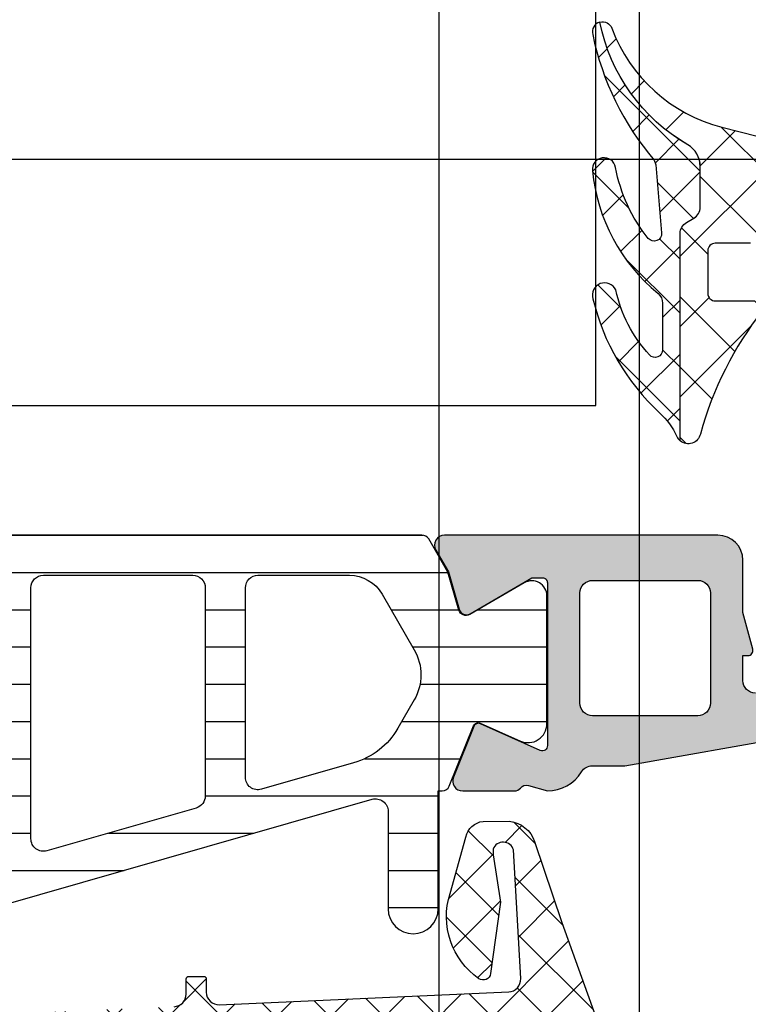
# Model space of a CAD drawing. Header units: millimetres. Extents: x 373037 to 682063, y 76092 to 274210.
# Tile 523 of 552: x 681565 to 681594, y 269884 to 269923. Entities that reach past the tile are written whole.
import ezdxf

# ---------------------------------------------------------------- set-up
doc = ezdxf.new("R2010")
doc.units = ezdxf.units.MM
doc.header["$LTSCALE"] = 100
doc.layers.add('PUDORYS', color=253, linetype='CONTINUOUS')

msp = doc.modelspace()

# ---------------------------------------------------------------- hatches: boundary and pattern name
at = {"layer": 'PUDORYS', "true_color": 0x939598}
h = msp.add_hatch(dxfattribs=at)
h.set_pattern_fill('ANSI37', color=252, scale=0.48, angle=180, style=0)
h.set_pattern_definition([(225, (681597.4563192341, 269903.1543376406), (1.077630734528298, -1.077630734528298), []), (315, (681597.4563192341, 269903.1543376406), (1.077630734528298, 1.077630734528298), [])])
edge = h.paths.add_edge_path()
edge.add_arc((681590.0553199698, 269911.9154510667), 0.4999992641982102, 6.576734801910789e-05, 50.59266281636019, ccw=False)
edge.add_line((681590.555319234, 269911.9154516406), (681590.555319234, 269910.0533546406))
edge.add_arc((681590.2553190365, 269910.0533549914), 0.3000001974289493, 222.6421569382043, 359.99993300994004, ccw=False)
edge.add_arc((681594.1291139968, 269913.6207697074), 5.566188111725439, 192.1910326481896, 222.6422611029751, ccw=False)
edge.add_arc((681588.2450377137, 269912.2374757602), 0.4897187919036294, 25.11724284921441, 197.0139722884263)
edge.add_arc((681596.5847955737, 269914.1833670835), 9.052420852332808, 193.3434387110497, 227.2066788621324)
edge.add_arc((681588.3969153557, 269905.3391903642), 2.99999983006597, 24.75490301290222, 47.20671312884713, ccw=False)
edge.add_arc((681591.5757214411, 269906.8049725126), 0.500475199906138, 204.7551757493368, 230.1935658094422)
edge.add_line((681591.255319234, 269906.4205016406), (681591.255319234, 269914.7037806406))
edge.add_arc((681591.7553189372, 269914.7037801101), 0.4999997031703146, 119.99998035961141, 179.9999392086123, ccw=False)
edge.add_line((681591.505319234, 269915.1367926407), (681591.805319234, 269915.3099986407))
edge.add_arc((681591.555319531, 269915.7430111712), 0.4999997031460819, 299.9999803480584, 359.999939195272)
edge.add_line((681592.055319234, 269915.7430106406), (681592.055319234, 269917.3723586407))
edge.add_arc((681591.0553198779, 269917.3723594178), 0.9999993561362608, 359.9999554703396, 419.9496611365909)
edge.add_arc((681595.2116466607, 269924.5567401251), 7.300023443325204, 191.2855536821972, 239.9496454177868, ccw=False)
edge.add_arc((681588.1553095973, 269922.7415075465), 0.3999910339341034, 104.8529508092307, 195.0012766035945)
edge.add_arc((681598.6748136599, 269924.8682280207), 11.1315718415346, 191.5576577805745, 220.5869612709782)
edge.add_line((681590.2212822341, 269917.6260116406), (681590.2789832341, 269917.4337946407))
edge.add_line((681590.2789832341, 269917.4337946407), (681590.516821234, 269914.7165876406))
edge.add_arc((681590.2179639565, 269914.6904286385), 0.2999999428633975, -140.96904885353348, 5.002355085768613, ccw=False)
edge.add_arc((681594.898190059, 269918.4846006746), 6.324969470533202, 190.4799707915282, 219.0310333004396, ccw=False)
edge.add_arc((681588.2203542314, 269917.2557233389), 0.4650353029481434, 9.707973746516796, 187.5281371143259)
edge.add_arc((681594.976686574, 269917.9052221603), 7.252239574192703, 185.6216716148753, 230.5924891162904)
h = msp.add_hatch(dxfattribs=at)
h.set_pattern_fill('ANSI37', color=252, scale=0.625, angle=180, style=0)
h.set_pattern_definition([(225, (681597.4563192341, 269903.1543376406), (1.403165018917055, -1.403165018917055), []), (315, (681597.4563192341, 269903.1543376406), (1.403165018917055, 1.403165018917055), [])])
edge = h.paths.add_edge_path()
edge.add_ellipse((681592.8357574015, 269912.0412531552), major_axis=(-5.03946705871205, 0), ratio=1, start_angle=184.9644612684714, end_angle=240.2082155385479)
edge.add_ellipse((681595.1905576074, 269916.1543376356), major_axis=(-0.3000000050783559, 0), ratio=1, start_angle=240.2078269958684, end_angle=269.9993073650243)
edge.add_line((681595.190561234, 269916.4543376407), (681594.656277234, 269916.4543406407))
edge.add_ellipse((681594.6562759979, 269916.154340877), major_axis=(-0.2999997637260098, 0), ratio=1, start_angle=-90.00023609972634, end_angle=4.513442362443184e-05)
edge.add_line((681594.356276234, 269916.1543406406), (681594.356276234, 269914.6043436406))
edge.add_ellipse((681594.0562655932, 269914.6043512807), major_axis=(-0.3000106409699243, 0), ratio=1, start_angle=90.0043239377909, end_angle=179.9985408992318, ccw=False)
edge.add_line((681594.0562882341, 269914.3043406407), (681592.6563062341, 269914.3043296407))
edge.add_ellipse((681592.6563090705, 269914.0043398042), major_axis=(-0.2999898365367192, 0), ratio=1, start_angle=270.0005417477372, end_angle=359.9996492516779)
edge.add_line((681592.356319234, 269914.0043416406), (681592.356319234, 269912.3043296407))
edge.add_ellipse((681592.656329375, 269912.3043367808), major_axis=(-0.3000101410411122, 0), ratio=1, start_angle=0.001363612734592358, end_angle=89.99558055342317)
edge.add_line((681592.6563062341, 269912.0043266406), (681594.2201372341, 269912.0043376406))
edge.add_ellipse((681594.2529942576, 269911.7031785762), major_axis=(-0.3029461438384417, 0), ratio=1, start_angle=166.5164227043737, end_angle=276.2264509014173, ccw=False)
edge.add_ellipse((681605.5689585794, 269902.9982554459), major_axis=(-14.0007663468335, 0), ratio=1, start_angle=321.9243799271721, end_angle=344.6982677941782)
edge.add_ellipse((681591.576720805, 269906.8049690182), major_axis=(-0.5004721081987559, 0), ratio=1, start_angle=50.19336563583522, end_angle=167.0823914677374, ccw=False)
edge.add_line((681591.256319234, 269906.4205016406), (681591.256319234, 269914.7037806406))
edge.add_ellipse((681591.7563189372, 269914.7037801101), major_axis=(-0.4999997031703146, 0), ratio=1, start_angle=299.99998035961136, end_angle=359.99993920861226, ccw=False)
edge.add_line((681591.506319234, 269915.1367926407), (681591.8063192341, 269915.3099986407))
edge.add_ellipse((681591.556319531, 269915.7430111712), major_axis=(-0.4999997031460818, 0), ratio=1, start_angle=119.9999803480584, end_angle=179.9999391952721)
edge.add_line((681592.0563192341, 269915.7430106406), (681592.0563192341, 269917.3723586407))
edge.add_ellipse((681591.056319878, 269917.3723594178), major_axis=(-0.9999993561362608, 0), ratio=1, start_angle=179.9999554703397, end_angle=239.9496611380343)
edge.add_ellipse((681595.2126466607, 269924.5567401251), major_axis=(-7.300023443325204, 0), ratio=1, start_angle=11.28555368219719, end_angle=59.949645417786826, ccw=False)
edge.add_ellipse((681588.1563096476, 269922.7415080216), major_axis=(-0.3999905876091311, 0), ratio=1, start_angle=200.5018294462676, end_angle=284.852975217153, ccw=False)
edge.add_ellipse((681594.5054077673, 269925.1155749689), major_axis=(-6.3784488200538, 0), ratio=1, start_angle=20.5018745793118, end_angle=75.54740221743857)
edge.add_line((681592.9134812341, 269918.9389756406), (681594.324188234, 269918.5753886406))
edge.add_line((681594.324188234, 269918.5753886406), (681595.186889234, 269918.3652756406))
edge.add_ellipse((681593.8563242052, 269913.0286529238), major_axis=(-5.499995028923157, 0), ratio=1, start_angle=179.9999657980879, end_angle=256.0000450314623, ccw=False)
edge.add_line((681599.356319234, 269913.0286496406), (681599.356319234, 269900.6106216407))
edge.add_line((681599.356319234, 269900.6106216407), (681599.068700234, 269899.2475646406))
edge.add_ellipse((681599.5579265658, 269899.1443320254), major_axis=(-0.4999993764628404, 0), ratio=1, start_angle=-11.91530077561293, end_angle=49.71624840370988)
edge.add_line((681599.234640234, 269898.7629066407), (681601.091248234, 269897.1892956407))
edge.add_ellipse((681600.606318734, 269896.6171566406), major_axis=(-0.7499997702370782, 0), ratio=1, start_angle=49.71629384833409, end_angle=229.7162938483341, ccw=False)
edge.add_line((681600.121389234, 269896.0450176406), (681597.809745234, 269898.0043036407))
edge.add_ellipse((681598.4563173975, 269898.7671552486), major_axis=(-0.9999990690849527, 0), ratio=1, start_angle=-11.915247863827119, end_angle=49.71630131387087, ccw=False)
edge.add_line((681597.477864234, 269898.9736196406), (681597.856319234, 269900.7671566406))
edge.add_line((681597.856319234, 269900.7671566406), (681597.856319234, 269912.4773576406))
h = msp.add_hatch(dxfattribs=at)
h.set_pattern_fill('ANSI31', color=252, scale=0.468, angle=135, style=0)
h.set_pattern_definition([(180, (681597.4563192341, 269902.6543376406), (-4.240520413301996e-16, -1.4859), [])])
edge = h.paths.add_edge_path(flags=16)
edge.add_line((681579.367841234, 269900.3062376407), (681580.651203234, 269898.0835276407))
edge.add_ellipse((681578.9194782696, 269897.0836552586), major_axis=(-1.999654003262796, 0), ratio=1, start_angle=150.0000457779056, end_angle=210.0015014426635, ccw=False)
edge.add_line((681580.6512302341, 269896.0838296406), (681579.999102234, 269894.9543116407))
edge.add_ellipse((681577.4010220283, 269896.4543147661), major_axis=(-3.000005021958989, 0), ratio=1, start_angle=106.00005471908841, end_angle=149.9999864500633, ccw=False)
edge.add_line((681578.2279382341, 269893.5705256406), (681574.5569162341, 269892.5178776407))
edge.add_ellipse((681574.4190974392, 269892.9985086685), major_axis=(-0.5000002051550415, 0), ratio=1, start_angle=-0.0007989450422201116, end_angle=106.0000072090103, ccw=False)
edge.add_line((681573.919097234, 269892.9985156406), (681573.919207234, 269900.5562686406))
edge.add_ellipse((681574.4192070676, 269900.556258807), major_axis=(-0.4999998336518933, 0), ratio=1, start_angle=269.999178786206, end_angle=359.9988731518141, ccw=False)
edge.add_line((681574.419214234, 269901.0562586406), (681578.068863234, 269901.0562026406))
edge.add_ellipse((681578.0688237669, 269899.5562033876), major_axis=(-1.499999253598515, 0), ratio=1, start_angle=210.0015272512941, end_angle=269.99849246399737, ccw=False)
edge = h.paths.add_edge_path(flags=16)
edge.add_line((681572.3192052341, 269900.5562866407), (681572.319078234, 269892.2529566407))
edge.add_ellipse((681571.8190779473, 269892.2529648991), major_axis=(-0.5000002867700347, 0), ratio=1, start_angle=105.99994394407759, end_angle=179.9990536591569, ccw=False)
edge.add_line((681571.9568962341, 269891.7723336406), (681566.004134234, 269890.0654066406))
edge.add_ellipse((681565.8663152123, 269890.5460373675), major_axis=(-0.4999999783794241, 0), ratio=1, start_angle=-0.0009480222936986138, end_angle=106.0000416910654, ccw=False)
edge.add_line((681565.366315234, 269890.5460456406), (681565.366485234, 269900.5563996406))
edge.add_ellipse((681565.8664854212, 269900.5563874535), major_axis=(-0.5000001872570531, 0), ratio=1, start_angle=269.9991047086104, end_angle=359.99860345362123, ccw=False)
edge.add_line((681565.8664932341, 269901.0563876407), (681571.8192132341, 269901.0562976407))
edge.add_ellipse((681571.8192049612, 269900.5562973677), major_axis=(-0.5000002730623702, 0), ratio=1, start_angle=179.9987707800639, end_angle=269.9990519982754, ccw=False)
edge = h.paths.add_edge_path(flags=16)
edge.add_line((681558.0021812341, 269890.0072506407), (681556.1682922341, 269893.1836406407))
edge.add_ellipse((681558.7663719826, 269894.6836405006), major_axis=(-3.000002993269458, 0), ratio=1, start_angle=-30.00149175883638, end_angle=29.999963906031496, ccw=False)
edge.add_line((681556.168332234, 269896.1837096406), (681558.5488272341, 269900.3065926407))
edge.add_ellipse((681559.8478455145, 269899.5565569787), major_axis=(-1.500000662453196, 0), ratio=1, start_angle=269.9984828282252, end_angle=329.99844167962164, ccw=False)
edge.add_line((681559.847885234, 269901.0565576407), (681563.266499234, 269901.0564666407))
edge.add_ellipse((681563.2664857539, 269900.5564671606), major_axis=(-0.4999994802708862, 0), ratio=1, start_angle=179.9985653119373, end_angle=269.9984552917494, ccw=False)
edge.add_line((681563.766485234, 269900.5564546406), (681563.766304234, 269890.2571396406))
edge.add_ellipse((681562.7663038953, 269890.2571579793), major_axis=(-1.00000033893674, 0), ratio=1, start_angle=89.99847242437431, end_angle=179.9989492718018, ccw=False)
edge.add_line((681562.7662772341, 269889.2571576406), (681559.301179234, 269889.2572506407))
edge.add_ellipse((681559.3012194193, 269890.7572507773), major_axis=(-1.500000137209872, 0), ratio=1, start_angle=30.000003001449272, end_angle=89.99846503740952, ccw=False)
edge = h.paths.add_edge_path()
edge.add_line((681556.154375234, 269887.6573826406), (681562.707438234, 269887.6571606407))
edge.add_arc((681562.7076050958, 269892.657158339), 4.99999770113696, 269.9980879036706, 286.0000237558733)
edge.add_line((681564.0857932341, 269887.8508526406), (681578.972211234, 269892.1194636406))
edge.add_arc((681579.1100297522, 269891.6388332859), 0.4999994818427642, -7.394487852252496e-05, 105.99999798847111, ccw=False)
edge.add_line((681579.6100292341, 269891.6388326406), (681579.6100292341, 269887.7554586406))
edge.add_arc((681580.6100292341, 269887.7554386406), 1.000000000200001, 179.9988540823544, 359.9988540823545)
edge.add_line((681581.6100292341, 269887.7554186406), (681581.6102172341, 269892.4537546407))
edge.add_line((681581.6102172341, 269892.4537546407), (681581.7662692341, 269892.4537546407))
edge.add_arc((681581.766269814, 269892.7537546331), 0.2999999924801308, 269.9998892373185, 338.02615412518)
edge.add_line((681582.0444762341, 269892.6414996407), (681583.0176632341, 269895.0534016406))
edge.add_arc((681583.2031344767, 269894.9785650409), 0.2000002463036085, 65.8590177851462, 158.0262022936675, ccw=False)
edge.add_line((681583.2849312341, 269895.1610736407), (681584.8836162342, 269894.4445736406))
edge.add_arc((681585.1903544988, 269895.1289793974), 0.7499997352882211, 245.8589415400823, 360.0000185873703)
edge.add_line((681585.9403542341, 269895.1289796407), (681585.9403542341, 269900.2365286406))
edge.add_arc((681585.3403544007, 269900.2365285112), 0.5999998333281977, 1.23619343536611e-05, 120.14292486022)
edge.add_line((681585.0390592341, 269900.7553936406), (681582.8671022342, 269899.4941776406))
edge.add_arc((681582.7164539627, 269899.7536102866), 0.3000003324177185, 196.0000690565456, 300.1430306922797, ccw=False)
edge.add_line((681582.428075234, 269899.6709186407), (681581.9938082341, 269901.1853906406))
edge.add_line((681581.9938082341, 269901.1853906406), (681581.231260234, 269902.5061626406))
edge.add_arc((681580.9714530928, 269902.3561619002), 0.299999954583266, 30.00016829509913, 92.46330478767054)
edge.add_line((681580.958559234, 269902.6558846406), (681556.968905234, 269902.6558846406))
edge.add_arc((681556.9489505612, 269902.356548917), 0.300000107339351, 86.18612376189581, 149.9998522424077)
edge.add_line((681556.689143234, 269902.5065496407), (681555.926575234, 269901.1857436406))
edge.add_line((681555.926575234, 269901.1857436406), (681555.4923082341, 269899.6712726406))
edge.add_arc((681555.2039291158, 269899.7539637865), 0.3000005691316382, 239.8570815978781, 344.0000432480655, ccw=False)
edge.add_line((681555.0532812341, 269899.4945306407), (681552.8813252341, 269900.7557466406))
edge.add_arc((681552.5800295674, 269900.2368812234), 0.6000003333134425, 59.85704764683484, 179.999960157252)
edge.add_line((681551.980029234, 269900.2368816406), (681551.980029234, 269890.3332816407))
edge.add_arc((681552.7300292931, 269890.3332808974), 0.7500000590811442, 179.9999432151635, 294.1410202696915)
edge.add_line((681553.0367672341, 269889.6488746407), (681554.6354522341, 269890.3653746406))
edge.add_arc((681554.7172489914, 269890.1828660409), 0.2000002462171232, 21.973797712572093, 114.1409822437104, ccw=False)
edge.add_line((681554.902720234, 269890.2577026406), (681555.876179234, 269887.8451276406))
edge.add_arc((681556.1543850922, 269887.9573818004), 0.2999991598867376, 201.9737385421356, 269.9981172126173)
h = msp.add_hatch(color=252, dxfattribs=at)
edge = h.paths.add_edge_path(flags=16)
edge.add_line((681591.960104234, 269895.4544816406), (681587.760354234, 269895.4544816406))
edge.add_ellipse((681587.7603538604, 269895.954481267), major_axis=(-0.4999996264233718, 0), ratio=1, start_angle=-4.280877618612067e-05, end_angle=90.00004280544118, ccw=False)
edge.add_line((681587.260354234, 269895.9544816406), (681587.260354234, 269900.3545056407))
edge.add_ellipse((681587.7603538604, 269900.3545060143), major_axis=(-0.4999996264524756, 0), ratio=1, start_angle=-90.00004280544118, end_angle=4.280877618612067e-05, ccw=False)
edge.add_line((681587.760354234, 269900.8545056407), (681591.960103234, 269900.8545056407))
edge.add_ellipse((681591.9601027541, 269900.3545051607), major_axis=(-0.5000004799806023, 0), ratio=1, start_angle=180.0000550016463, end_angle=269.9999449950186, ccw=False)
edge.add_line((681592.460103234, 269900.3545056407), (681592.460104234, 269895.9544816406))
edge.add_ellipse((681591.9601046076, 269895.954481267), major_axis=(-0.4999996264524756, 0), ratio=1, start_angle=89.99995719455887, end_angle=180.0000428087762, ccw=False)
edge = h.paths.add_edge_path()
edge.add_line((681589.0467002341, 269893.4561006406), (681595.8097002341, 269894.6558606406))
edge.add_arc((681595.4603558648, 269896.6251122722), 1.999998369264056, 280.0595901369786, 360.0000392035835)
edge.add_line((681597.4603542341, 269896.6251136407), (681597.4603542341, 269900.7900866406))
edge.add_line((681597.4603542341, 269900.7900866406), (681597.0000732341, 269902.5078756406))
edge.add_arc((681596.806888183, 269902.4561117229), 0.1999999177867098, 15.00003856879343, 89.99998538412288)
edge.add_line((681596.8068882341, 269902.6561116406), (681596.3603542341, 269902.6561116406))
edge.add_arc((681596.3603538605, 269902.1561120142), 0.4999996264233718, 89.99995719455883, 180.0000428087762)
edge.add_line((681595.860354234, 269902.1561116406), (681595.860354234, 269896.8561116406))
edge.add_arc((681595.3603546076, 269896.856111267), 0.4999996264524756, -90.00004280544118, 4.280877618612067e-05, ccw=False)
edge.add_line((681595.360354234, 269896.3561116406), (681594.260104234, 269896.3561116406))
edge.add_arc((681594.2601047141, 269896.8561121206), 0.5000004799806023, 180.0000550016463, 269.9999449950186, ccw=False)
edge.add_line((681593.7601042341, 269896.8561116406), (681593.7601042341, 269897.8561116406))
edge.add_line((681593.7601042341, 269897.8561116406), (681593.960104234, 269897.8561116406))
edge.add_arc((681593.960103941, 269898.0561117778), 0.200000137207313, 270.0000839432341, 375.0000054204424)
edge.add_line((681594.153289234, 269898.1078756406), (681593.7601032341, 269899.5752636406))
edge.add_line((681593.7601032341, 269899.5752636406), (681593.7601032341, 269901.6561116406))
edge.add_arc((681592.760102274, 269901.6561106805), 1.000000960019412, 5.50083164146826e-05, 89.99994499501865)
edge.add_line((681592.7601032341, 269902.6561116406), (681581.8606012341, 269902.6561116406))
edge.add_arc((681581.8606009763, 269902.2561113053), 0.400000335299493, 89.99996308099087, 209.9999168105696)
edge.add_line((681581.514190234, 269902.0561116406), (681582.012356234, 269901.1932636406))
edge.add_line((681582.012356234, 269901.1932636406), (681582.440226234, 269899.7011026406))
edge.add_arc((681582.7286050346, 269899.783794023), 0.300000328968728, 196.0000168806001, 300.1792412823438)
edge.add_line((681582.8794172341, 269899.5244566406), (681585.3450282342, 269900.9561916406))
edge.add_line((681585.3450282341, 269900.9561916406), (681585.765447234, 269900.9561916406))
edge.add_arc((681585.7689397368, 269900.76462336), 0.1916001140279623, -2.5222218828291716, 91.04445003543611, ccw=False)
edge.add_line((681585.9603542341, 269900.7561916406), (681585.9603542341, 269894.2667526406))
edge.add_arc((681585.761187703, 269894.2485148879), 0.1999998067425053, -114.14094815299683, 5.232004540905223, ccw=False)
edge.add_line((681585.6793912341, 269894.0660066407), (681583.295706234, 269895.1343276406))
edge.add_arc((681583.2139094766, 269894.9518190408), 0.2000002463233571, 65.85901776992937, 158.0262022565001)
edge.add_line((681583.028438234, 269895.0266556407), (681582.212078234, 269893.0034276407))
edge.add_arc((681582.5830201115, 269892.8537545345), 0.3999998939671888, 158.0261821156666, 270.0000175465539)
edge.add_line((681582.583020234, 269892.4537546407), (681584.647167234, 269892.4537536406))
edge.add_arc((681584.6471680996, 269892.7537532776), 0.2999996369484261, 269.999834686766, 322.0950865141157)
edge.add_arc((681585.1205876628, 269892.3851427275), 0.3000002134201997, 74.00013794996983, 142.095347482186, ccw=False)
edge.add_line((681585.203278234, 269892.6735216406), (681585.961167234, 269892.4561996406))
edge.add_arc((681585.961167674, 269894.0561986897), 1.599999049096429, 269.9999842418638, 328.4076055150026)
edge.add_arc((681587.7499397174, 269892.9560666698), 0.4999999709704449, 90.00154508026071, 148.407664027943, ccw=False)
edge.add_line((681587.749926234, 269893.4560666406), (681589.0467002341, 269893.4561006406))
h = msp.add_hatch(dxfattribs=at)
h.set_pattern_fill('ANSI37', color=252, scale=0.48, angle=180, style=0)
h.set_pattern_definition([(225, (681579.4563192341, 269872.6543378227), (1.077630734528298, -1.077630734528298), []), (315, (681579.4563192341, 269872.6543378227), (1.077630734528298, 1.077630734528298), [])])
edge = h.paths.add_edge_path(flags=16)
edge.add_line((681582.8575962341, 269871.9900438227), (681582.7578522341, 269870.5971898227))
edge.add_arc((681583.3563191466, 269870.5543323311), 0.5999995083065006, 175.9039194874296, 270.0000083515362)
edge.add_arc((681583.3563193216, 269870.5543323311), 0.5999995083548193, 269.9999916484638, 364.0960805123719)
edge.add_line((681583.9547862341, 269870.5971898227), (681583.8550422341, 269871.9900438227))
edge.add_arc((681583.356319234, 269871.9543293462), 0.5000001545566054, 4.096064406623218, 175.903935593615)
edge = h.paths.add_edge_path(flags=16)
edge.add_arc((681584.9563158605, 269875.1543374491), 0.4999996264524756, 179.9999571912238, 270.0000428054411)
edge.add_line((681584.9563162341, 269874.6543378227), (681588.550001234, 269874.6543378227))
edge.add_arc((681588.5500012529, 269875.1543381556), 0.5000003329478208, 269.9999978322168, 383.2180265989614)
edge.add_line((681589.009507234, 269875.3514538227), (681586.293629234, 269881.6825558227))
edge.add_arc((681585.8341238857, 269881.485439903), 0.4999998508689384, 23.21808179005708, 92.50011063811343)
edge.add_line((681585.812313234, 269881.9849638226), (681584.934506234, 269881.9466378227))
edge.add_arc((681584.9563157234, 269881.4471142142), 0.4999994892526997, 92.49997911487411, 180.0000448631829)
edge.add_line((681584.4563162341, 269881.4471138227), (681584.4563162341, 269875.1543378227))
edge = h.paths.add_edge_path(flags=16)
edge.add_line((681559.402397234, 269880.5624998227), (681555.253727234, 269871.6656468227))
edge.add_arc((681555.706880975, 269871.4543376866), 0.4999998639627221, 154.9999920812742, 270.0000296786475)
edge.add_line((681555.7068812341, 269870.9543378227), (681565.056316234, 269870.9543378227))
edge.add_arc((681565.0563166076, 269871.4543374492), 0.4999996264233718, 269.9999571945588, 360.0000428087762)
edge.add_line((681565.556316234, 269871.4543378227), (681565.556316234, 269880.5782608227))
edge.add_arc((681565.0563161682, 269880.5782606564), 0.5000000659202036, 1.904982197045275e-05, 92.50002724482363)
edge.add_line((681565.0345062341, 269881.0777848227), (681559.8337422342, 269880.8507148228))
edge.add_arc((681559.8555519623, 269880.3511894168), 0.5000012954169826, 92.49999748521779, 154.9999080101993)
edge = h.paths.add_edge_path(flags=16)
edge.add_arc((681568.2563158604, 269871.4543374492), 0.4999996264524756, 179.9999571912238, 270.0000428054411)
edge.add_line((681568.256316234, 269870.9543378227), (681575.4563162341, 269870.9543378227))
edge.add_arc((681575.4563166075, 269871.4543374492), 0.4999996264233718, 269.9999571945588, 360.0000428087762)
edge.add_line((681575.9563162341, 269871.4543378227), (681575.9563162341, 269872.6543378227))
edge.add_arc((681577.9563147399, 269872.6543393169), 1.999998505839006, 89.99995719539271, 180.0000428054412, ccw=False)
edge.add_line((681577.9563162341, 269874.6543378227), (681581.7563162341, 269874.6543378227))
edge.add_arc((681581.7563166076, 269875.1543374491), 0.4999996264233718, 269.9999571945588, 360.0000428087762)
edge.add_line((681582.256316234, 269875.1543378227), (681582.256316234, 269881.3073988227))
edge.add_arc((681581.7563161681, 269881.3073986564), 0.5000000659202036, 1.906316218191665e-05, 92.50002724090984)
edge.add_line((681581.7345062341, 269881.8069228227), (681576.2345062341, 269881.5667878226))
edge.add_arc((681576.2563157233, 269881.0672642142), 0.4999994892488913, 92.49997910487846, 180.0000448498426)
edge.add_line((681575.756316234, 269881.0672638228), (681575.756316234, 269875.7543378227))
edge.add_arc((681574.656316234, 269875.7543378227), 1.100000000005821, 180.0000000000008, 360, ccw=False)
edge.add_line((681573.556316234, 269875.7543378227), (681573.556316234, 269880.9275488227))
edge.add_arc((681573.0563161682, 269880.9275486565), 0.5000000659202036, 1.904982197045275e-05, 92.50002724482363)
edge.add_line((681573.0345062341, 269881.4270728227), (681568.2345062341, 269881.2174998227))
edge.add_arc((681568.2563157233, 269880.7179762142), 0.4999994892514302, 92.49997911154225, 180.0000448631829)
edge.add_line((681567.756316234, 269880.7179758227), (681567.756316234, 269871.4543378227))
edge = h.paths.add_edge_path()
edge.add_line((681553.043263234, 269872.8407948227), (681557.141112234, 269881.6286608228))
edge.add_ellipse((681559.8600376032, 269880.3608033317), major_axis=(-3.000002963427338, 0), ratio=1, start_angle=272.5000588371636, end_angle=334.9999693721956, ccw=False)
edge.add_line((681559.729176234, 269883.3579508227), (681560.378126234, 269883.3862848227))
edge.add_ellipse((681560.3563167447, 269883.8858084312), major_axis=(-0.4999994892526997, 0), ratio=1, start_angle=92.4999791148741, end_angle=180.0000448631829)
edge.add_line((681560.856316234, 269883.8858088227), (681560.856316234, 269884.8543378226))
edge.add_ellipse((681560.9563161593, 269884.8543378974), major_axis=(-0.09999992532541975, 0), ratio=1, start_angle=-90.00004278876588, end_angle=4.28221164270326e-05, ccw=False)
edge.add_line((681560.9563162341, 269884.9543378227), (681561.556316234, 269884.9543378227))
edge.add_ellipse((681561.5563163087, 269884.8543378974), major_axis=(-0.09999992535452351, 0), ratio=1, start_angle=179.9999571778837, end_angle=270.0000427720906, ccw=False)
edge.add_line((681561.656316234, 269884.8543378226), (681561.656316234, 269883.9512998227))
edge.add_ellipse((681562.1563162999, 269883.9512999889), major_axis=(-0.5000000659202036, 0), ratio=1, start_angle=1.904982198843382e-05, end_angle=92.5000272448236)
edge.add_line((681562.1781262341, 269883.4517758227), (681571.0784202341, 269883.8456138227))
edge.add_ellipse((681571.0563161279, 269884.3451250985), major_axis=(-0.5000001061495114, 0), ratio=1, start_angle=92.53376922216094, end_angle=180.0000829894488)
edge.add_line((681571.556316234, 269884.3451258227), (681571.556316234, 269884.9543378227))
edge.add_ellipse((681571.6563161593, 269884.9543378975), major_axis=(-0.09999992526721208, 0), ratio=1, start_angle=-90.00004280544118, end_angle=4.28221164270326e-05, ccw=False)
edge.add_line((681571.656316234, 269885.0543378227), (681572.256316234, 269885.0543378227))
edge.add_ellipse((681572.2563163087, 269884.9543378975), major_axis=(-0.09999992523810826, 0), ratio=1, start_angle=179.9999571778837, end_angle=270.0000428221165, ccw=False)
edge.add_line((681572.356316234, 269884.9543378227), (681572.356316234, 269884.4247758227))
edge.add_ellipse((681572.8563167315, 269884.4247755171), major_axis=(-0.5000004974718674, 0), ratio=1, start_angle=-3.50180249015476e-05, end_angle=92.53369800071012)
edge.add_line((681572.8784202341, 269883.9252638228), (681584.4186452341, 269884.4359198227))
edge.add_ellipse((681584.3968357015, 269884.9354444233), major_axis=(-0.5000004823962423, 0), ratio=1, start_angle=92.49997908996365, end_angle=183.2170573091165)
edge.add_line((681584.8960482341, 269884.9635038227), (681584.607485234, 269890.0972468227))
edge.add_ellipse((681584.197067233, 269889.9816913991), major_axis=(-0.4263754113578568, 0), ratio=1, start_angle=195.7248544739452, end_angle=339.2410276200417)
edge.add_line((681583.798372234, 269890.1328148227), (681583.799612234, 269889.9002118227))
edge.add_line((681583.7996122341, 269889.9002118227), (681584.0977502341, 269888.0176328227))
edge.add_line((681584.0977502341, 269888.0176328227), (681583.6973242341, 269885.1683478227))
edge.add_ellipse((681583.4002436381, 269885.2100984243), major_axis=(-0.2999999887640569, 0), ratio=1, start_angle=55.4022536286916, end_angle=172.0002559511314, ccw=False)
edge.add_ellipse((681584.9333570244, 269887.4326695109), major_axis=(-3.000047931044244, 0), ratio=1, start_angle=-18.00842457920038, end_angle=55.4023587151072, ccw=False)
edge.add_line((681582.0802782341, 269888.3601548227), (681582.7138542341, 269890.6150458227))
edge.add_ellipse((681583.4890667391, 269890.4541162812), major_axis=(-0.791740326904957, 0), ratio=1, start_angle=276.7983462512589, end_angle=348.2723102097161, ccw=False)
edge.add_line((681583.3953442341, 269891.2402898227), (681584.4535542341, 269891.2415108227))
edge.add_ellipse((681584.3244299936, 269890.0624245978), major_axis=(-1.186135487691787, 0), ratio=1, start_angle=198.655576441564, end_angle=263.75032184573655, ccw=False)
edge.add_line((681585.4482442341, 269890.4418438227), (681586.5425772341, 269887.2005038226))
edge.add_line((681586.5425772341, 269887.2005038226), (681589.4323552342, 269879.1507088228))
edge.add_line((681589.432355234, 269879.1507088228), (681593.765164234, 269869.2528318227))
edge.add_ellipse((681593.3061552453, 269869.0545617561), major_axis=(-0.5000002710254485, 0), ratio=1, start_angle=90.06657638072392, end_angle=203.3620494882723, ccw=False)
edge.add_line((681593.3067362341, 269868.5545618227), (681592.760035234, 269868.5539268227))
edge.add_ellipse((681592.7594549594, 269869.0539269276), major_axis=(-0.5000004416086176, 0), ratio=1, start_angle=23.920824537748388, end_angle=90.06649452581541, ccw=False)
edge.add_line((681592.302401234, 269868.8511898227), (681590.900645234, 269872.0551928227))
edge.add_ellipse((681589.9845041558, 269871.6543384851), major_axis=(-0.9999993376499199, 0), ratio=1, start_angle=203.631614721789, end_angle=270.000052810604)
edge.add_line((681589.984503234, 269872.6543378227), (681584.756561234, 269872.6543378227))
edge.add_line((681584.756561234, 269872.6543378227), (681584.7565522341, 269870.8548588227))
edge.add_line((681584.7565522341, 269870.8548588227), (681585.2713532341, 269870.7169168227))
edge.add_ellipse((681585.1565879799, 269870.4397628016), major_axis=(-0.2999756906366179, 0), ratio=1, start_angle=157.4964333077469, end_angle=247.5062997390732, ccw=False)
edge.add_line((681585.4337222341, 269870.3249498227), (681584.5845552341, 269869.0548228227))
edge.add_ellipse((681583.7186910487, 269869.5545435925), major_axis=(-0.9997207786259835, 0), ratio=1, start_angle=89.99238815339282, end_angle=150.0092393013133, ccw=False)
edge.add_line((681583.718558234, 269868.5548228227), (681582.994197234, 269868.5548538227))
edge.add_ellipse((681582.9944052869, 269869.5545916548), major_axis=(-0.9997378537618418, 0), ratio=1, start_angle=29.991324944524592, end_angle=89.98807632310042, ccw=False)
edge.add_line((681582.1285312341, 269869.0548538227), (681581.2793642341, 269870.3249498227))
edge.add_ellipse((681581.5565117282, 269870.4397617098), major_axis=(-0.2999875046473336, 0), ratio=1, start_angle=-67.50139619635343, end_angle=22.502406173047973, ccw=False)
edge.add_line((681581.441718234, 269870.7169168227), (681581.956534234, 269870.8548888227))
edge.add_line((681581.9565342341, 269870.8548888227), (681581.9565422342, 269872.6543378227))
edge.add_line((681581.956542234, 269872.6543378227), (681578.7563152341, 269872.6543378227))
edge.add_ellipse((681578.7563150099, 269872.3543380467), major_axis=(-0.2999997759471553, 0), ratio=1, start_angle=-90.00004280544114, end_angle=4.279988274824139e-05)
edge.add_line((681578.4563152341, 269872.3543378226), (681578.4563152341, 269869.0543418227))
edge.add_ellipse((681577.9563156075, 269869.0543414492), major_axis=(-0.4999996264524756, 0), ratio=1, start_angle=89.99995719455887, end_angle=180.0000428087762, ccw=False)
edge.add_line((681577.9563152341, 269868.5543418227), (681551.0586932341, 269868.5543418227))
edge.add_line((681551.0586932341, 269868.5543418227), (681550.1635752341, 269870.1047338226))
edge.add_ellipse((681550.5965877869, 269870.3547339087), major_axis=(-0.4999999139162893, 0), ratio=1, start_angle=-89.99993665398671, end_angle=30.000017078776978, ccw=False)
edge.add_line((681550.5965872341, 269870.8547338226), (681550.5965872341, 269872.5521048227))
edge.add_line((681550.5965872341, 269872.5521048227), (681552.590109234, 269872.5521048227))
edge.add_ellipse((681552.5901095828, 269873.0521050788), major_axis=(-0.5000002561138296, 0), ratio=1, start_angle=89.99996004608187, end_angle=154.9998714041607)
h = msp.add_hatch(dxfattribs=at)
h.set_pattern_fill('ANSI37', color=252, scale=0.48, angle=180, style=0)
h.set_pattern_definition([(225, (681579.4563192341, 269872.6543376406), (1.077630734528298, -1.077630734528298), []), (315, (681579.4563192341, 269872.6543376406), (1.077630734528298, 1.077630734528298), [])])
edge = h.paths.add_edge_path(flags=16)
edge.add_line((681582.8575962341, 269871.9900436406), (681582.7578522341, 269870.5971896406))
edge.add_arc((681583.3563191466, 269870.554332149), 0.5999995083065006, 175.9039194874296, 270.0000083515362)
edge.add_arc((681583.3563193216, 269870.554332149), 0.5999995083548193, 269.9999916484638, 364.0960805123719)
edge.add_line((681583.9547862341, 269870.5971896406), (681583.8550422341, 269871.9900436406))
edge.add_arc((681583.356319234, 269871.9543291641), 0.5000001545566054, 4.096064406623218, 175.903935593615)
edge = h.paths.add_edge_path(flags=16)
edge.add_arc((681584.9563158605, 269875.154337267), 0.4999996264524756, 179.9999571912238, 270.0000428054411)
edge.add_line((681584.9563162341, 269874.6543376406), (681588.550001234, 269874.6543376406))
edge.add_arc((681588.5500012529, 269875.1543379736), 0.5000003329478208, 269.9999978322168, 383.2180265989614)
edge.add_line((681589.009507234, 269875.3514536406), (681586.293629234, 269881.6825556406))
edge.add_arc((681585.8341238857, 269881.4854397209), 0.4999998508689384, 23.21808179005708, 92.50011063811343)
edge.add_line((681585.812313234, 269881.9849636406), (681584.934506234, 269881.9466376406))
edge.add_arc((681584.9563157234, 269881.4471140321), 0.4999994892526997, 92.49997911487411, 180.0000448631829)
edge.add_line((681584.4563162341, 269881.4471136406), (681584.4563162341, 269875.1543376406))
edge = h.paths.add_edge_path(flags=16)
edge.add_line((681559.402397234, 269880.5624996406), (681555.253727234, 269871.6656466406))
edge.add_arc((681555.706880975, 269871.4543375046), 0.4999998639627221, 154.9999920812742, 270.0000296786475)
edge.add_line((681555.7068812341, 269870.9543376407), (681565.056316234, 269870.9543376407))
edge.add_arc((681565.0563166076, 269871.4543372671), 0.4999996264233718, 269.9999571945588, 360.0000428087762)
edge.add_line((681565.556316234, 269871.4543376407), (681565.556316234, 269880.5782606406))
edge.add_arc((681565.0563161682, 269880.5782604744), 0.5000000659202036, 1.904982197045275e-05, 92.50002724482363)
edge.add_line((681565.0345062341, 269881.0777846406), (681559.8337422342, 269880.8507146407))
edge.add_arc((681559.8555519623, 269880.3511892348), 0.5000012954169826, 92.49999748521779, 154.9999080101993)
edge = h.paths.add_edge_path(flags=16)
edge.add_arc((681568.2563158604, 269871.4543372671), 0.4999996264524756, 179.9999571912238, 270.0000428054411)
edge.add_line((681568.256316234, 269870.9543376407), (681575.4563162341, 269870.9543376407))
edge.add_arc((681575.4563166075, 269871.4543372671), 0.4999996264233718, 269.9999571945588, 360.0000428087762)
edge.add_line((681575.9563162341, 269871.4543376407), (681575.9563162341, 269872.6543376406))
edge.add_arc((681577.9563147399, 269872.6543391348), 1.999998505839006, 89.99995719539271, 180.0000428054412, ccw=False)
edge.add_line((681577.9563162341, 269874.6543376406), (681581.7563162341, 269874.6543376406))
edge.add_arc((681581.7563166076, 269875.154337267), 0.4999996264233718, 269.9999571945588, 360.0000428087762)
edge.add_line((681582.256316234, 269875.1543376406), (681582.256316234, 269881.3073986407))
edge.add_arc((681581.7563161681, 269881.3073984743), 0.5000000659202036, 1.906316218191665e-05, 92.50002724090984)
edge.add_line((681581.7345062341, 269881.8069226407), (681576.2345062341, 269881.5667876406))
edge.add_arc((681576.2563157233, 269881.0672640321), 0.4999994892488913, 92.49997910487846, 180.0000448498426)
edge.add_line((681575.756316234, 269881.0672636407), (681575.756316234, 269875.7543376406))
edge.add_arc((681574.656316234, 269875.7543376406), 1.100000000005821, 180.0000000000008, 360, ccw=False)
edge.add_line((681573.556316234, 269875.7543376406), (681573.556316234, 269880.9275486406))
edge.add_arc((681573.0563161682, 269880.9275484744), 0.5000000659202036, 1.904982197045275e-05, 92.50002724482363)
edge.add_line((681573.0345062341, 269881.4270726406), (681568.2345062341, 269881.2174996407))
edge.add_arc((681568.2563157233, 269880.7179760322), 0.4999994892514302, 92.49997911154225, 180.0000448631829)
edge.add_line((681567.756316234, 269880.7179756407), (681567.756316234, 269871.4543376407))
edge = h.paths.add_edge_path()
edge.add_line((681553.043263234, 269872.8407946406), (681557.141112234, 269881.6286606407))
edge.add_ellipse((681559.8600376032, 269880.3608031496), major_axis=(-3.000002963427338, 0), ratio=1, start_angle=272.5000588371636, end_angle=334.9999693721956, ccw=False)
edge.add_line((681559.729176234, 269883.3579506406), (681560.378126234, 269883.3862846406))
edge.add_ellipse((681560.3563167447, 269883.8858082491), major_axis=(-0.4999994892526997, 0), ratio=1, start_angle=92.4999791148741, end_angle=180.0000448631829)
edge.add_line((681560.856316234, 269883.8858086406), (681560.856316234, 269884.8543376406))
edge.add_ellipse((681560.9563161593, 269884.8543377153), major_axis=(-0.09999992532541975, 0), ratio=1, start_angle=-90.00004278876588, end_angle=4.28221164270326e-05, ccw=False)
edge.add_line((681560.9563162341, 269884.9543376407), (681561.556316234, 269884.9543376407))
edge.add_ellipse((681561.5563163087, 269884.8543377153), major_axis=(-0.09999992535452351, 0), ratio=1, start_angle=179.9999571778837, end_angle=270.0000427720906, ccw=False)
edge.add_line((681561.656316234, 269884.8543376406), (681561.656316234, 269883.9512996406))
edge.add_ellipse((681562.1563162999, 269883.9512998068), major_axis=(-0.5000000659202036, 0), ratio=1, start_angle=1.904982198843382e-05, end_angle=92.5000272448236)
edge.add_line((681562.1781262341, 269883.4517756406), (681571.0784202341, 269883.8456136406))
edge.add_ellipse((681571.0563161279, 269884.3451249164), major_axis=(-0.5000001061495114, 0), ratio=1, start_angle=92.53376922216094, end_angle=180.0000829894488)
edge.add_line((681571.556316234, 269884.3451256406), (681571.556316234, 269884.9543376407))
edge.add_ellipse((681571.6563161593, 269884.9543377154), major_axis=(-0.09999992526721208, 0), ratio=1, start_angle=-90.00004280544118, end_angle=4.28221164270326e-05, ccw=False)
edge.add_line((681571.656316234, 269885.0543376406), (681572.256316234, 269885.0543376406))
edge.add_ellipse((681572.2563163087, 269884.9543377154), major_axis=(-0.09999992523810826, 0), ratio=1, start_angle=179.9999571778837, end_angle=270.0000428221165, ccw=False)
edge.add_line((681572.356316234, 269884.9543376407), (681572.356316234, 269884.4247756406))
edge.add_ellipse((681572.8563167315, 269884.424775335), major_axis=(-0.5000004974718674, 0), ratio=1, start_angle=-3.50180249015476e-05, end_angle=92.53369800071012)
edge.add_line((681572.8784202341, 269883.9252636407), (681584.4186452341, 269884.4359196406))
edge.add_ellipse((681584.3968357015, 269884.9354442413), major_axis=(-0.5000004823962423, 0), ratio=1, start_angle=92.49997908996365, end_angle=183.2170573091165)
edge.add_line((681584.8960482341, 269884.9635036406), (681584.607485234, 269890.0972466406))
edge.add_ellipse((681584.197067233, 269889.981691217), major_axis=(-0.4263754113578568, 0), ratio=1, start_angle=195.7248544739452, end_angle=339.2410276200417)
edge.add_line((681583.798372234, 269890.1328146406), (681583.799612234, 269889.9002116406))
edge.add_line((681583.7996122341, 269889.9002116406), (681584.0977502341, 269888.0176326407))
edge.add_line((681584.0977502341, 269888.0176326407), (681583.6973242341, 269885.1683476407))
edge.add_ellipse((681583.4002436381, 269885.2100982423), major_axis=(-0.2999999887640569, 0), ratio=1, start_angle=55.4022536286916, end_angle=172.0002559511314, ccw=False)
edge.add_ellipse((681584.9333570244, 269887.4326693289), major_axis=(-3.000047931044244, 0), ratio=1, start_angle=-18.00842457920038, end_angle=55.4023587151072, ccw=False)
edge.add_line((681582.0802782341, 269888.3601546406), (681582.7138542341, 269890.6150456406))
edge.add_ellipse((681583.4890667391, 269890.4541160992), major_axis=(-0.791740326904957, 0), ratio=1, start_angle=276.7983462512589, end_angle=348.2723102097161, ccw=False)
edge.add_line((681583.3953442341, 269891.2402896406), (681584.4535542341, 269891.2415106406))
edge.add_ellipse((681584.3244299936, 269890.0624244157), major_axis=(-1.186135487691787, 0), ratio=1, start_angle=198.655576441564, end_angle=263.75032184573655, ccw=False)
edge.add_line((681585.4482442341, 269890.4418436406), (681586.5425772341, 269887.2005036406))
edge.add_line((681586.5425772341, 269887.2005036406), (681589.4323552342, 269879.1507086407))
edge.add_line((681589.432355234, 269879.1507086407), (681593.765164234, 269869.2528316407))
edge.add_ellipse((681593.3061552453, 269869.054561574), major_axis=(-0.5000002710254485, 0), ratio=1, start_angle=90.06657638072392, end_angle=203.3620494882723, ccw=False)
edge.add_line((681593.3067362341, 269868.5545616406), (681592.760035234, 269868.5539266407))
edge.add_ellipse((681592.7594549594, 269869.0539267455), major_axis=(-0.5000004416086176, 0), ratio=1, start_angle=23.920824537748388, end_angle=90.06649452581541, ccw=False)
edge.add_line((681592.302401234, 269868.8511896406), (681590.900645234, 269872.0551926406))
edge.add_ellipse((681589.9845041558, 269871.654338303), major_axis=(-0.9999993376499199, 0), ratio=1, start_angle=203.631614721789, end_angle=270.000052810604)
edge.add_line((681589.984503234, 269872.6543376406), (681584.756561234, 269872.6543376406))
edge.add_line((681584.756561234, 269872.6543376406), (681584.7565522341, 269870.8548586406))
edge.add_line((681584.7565522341, 269870.8548586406), (681585.2713532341, 269870.7169166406))
edge.add_ellipse((681585.1565879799, 269870.4397626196), major_axis=(-0.2999756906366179, 0), ratio=1, start_angle=157.4964333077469, end_angle=247.5062997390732, ccw=False)
edge.add_line((681585.4337222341, 269870.3249496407), (681584.5845552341, 269869.0548226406))
edge.add_ellipse((681583.7186910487, 269869.5545434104), major_axis=(-0.9997207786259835, 0), ratio=1, start_angle=89.99238815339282, end_angle=150.0092393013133, ccw=False)
edge.add_line((681583.718558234, 269868.5548226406), (681582.994197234, 269868.5548536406))
edge.add_ellipse((681582.9944052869, 269869.5545914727), major_axis=(-0.9997378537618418, 0), ratio=1, start_angle=29.991324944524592, end_angle=89.98807632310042, ccw=False)
edge.add_line((681582.1285312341, 269869.0548536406), (681581.2793642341, 269870.3249496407))
edge.add_ellipse((681581.5565117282, 269870.4397615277), major_axis=(-0.2999875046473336, 0), ratio=1, start_angle=-67.50139619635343, end_angle=22.502406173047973, ccw=False)
edge.add_line((681581.441718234, 269870.7169166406), (681581.956534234, 269870.8548886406))
edge.add_line((681581.9565342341, 269870.8548886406), (681581.9565422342, 269872.6543376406))
edge.add_line((681581.956542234, 269872.6543376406), (681578.7563152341, 269872.6543376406))
edge.add_ellipse((681578.7563150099, 269872.3543378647), major_axis=(-0.2999997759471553, 0), ratio=1, start_angle=-90.00004280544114, end_angle=4.279988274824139e-05)
edge.add_line((681578.4563152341, 269872.3543376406), (681578.4563152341, 269869.0543416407))
edge.add_ellipse((681577.9563156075, 269869.0543412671), major_axis=(-0.4999996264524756, 0), ratio=1, start_angle=89.99995719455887, end_angle=180.0000428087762, ccw=False)
edge.add_line((681577.9563152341, 269868.5543416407), (681551.0586932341, 269868.5543416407))
edge.add_line((681551.0586932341, 269868.5543416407), (681550.1635752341, 269870.1047336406))
edge.add_ellipse((681550.5965877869, 269870.3547337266), major_axis=(-0.4999999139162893, 0), ratio=1, start_angle=-89.99993665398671, end_angle=30.000017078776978, ccw=False)
edge.add_line((681550.5965872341, 269870.8547336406), (681550.5965872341, 269872.5521046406))
edge.add_line((681550.5965872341, 269872.5521046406), (681552.590109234, 269872.5521046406))
edge.add_ellipse((681552.5901095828, 269873.0521048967), major_axis=(-0.5000002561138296, 0), ratio=1, start_angle=89.99996004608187, end_angle=154.9998714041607)

# ---------------------------------------------------------------- linework, layer by layer
at = {"layer": 'PUDORYS', "color": 252, "ltscale": 15, "true_color": 0x939598}
for points in [[(655063.636877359, 249619.1544343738), (681589.639597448, 249619.1544343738), (681589.639597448, 273245.1544306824), (655063.636877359, 273245.1544306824)], [(681581.6396141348, 273237.1544306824), (655071.6368773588, 273237.1544306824), (655071.6368773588, 249627.1544343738), (681581.6396141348, 249627.1544343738)], [(681543.8922310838, 269907.8288373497), (681587.8922310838, 269907.8288373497), (681587.8922310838, 270376.4904930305), (681543.8922310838, 270376.4904930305)], [(681519.4563879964, 269845.6543377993), (681604.4563599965, 269845.6543377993), (681604.4563599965, 269917.6543096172), (681519.4563879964, 269917.6543096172)]]:
    msp.add_lwpolyline(points, close=True, dxfattribs=at)
at = {"layer": 'PUDORYS', "color": 252, "true_color": 0x939598}
msp.add_lwpolyline([(681587.8922310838, 269988.7997161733), (681587.8922310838, 270376.4904930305), (681543.8922310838, 270376.4904930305), (681543.8922310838, 269988.7997161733), (681543.8922310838, 269907.8288373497), (681587.8922310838, 269907.8288373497)], close=True, dxfattribs=at)
msp.add_lwpolyline([(681590.372734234, 269912.3017766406, -0.224409), (681590.555319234, 269911.9154516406), (681590.555319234, 269910.0533546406), (681590.555319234, 269910.0533546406, -0.683163), (681590.0346392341, 269909.8501296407, -0.133656), (681588.688449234, 269912.4453476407, 0.931673), (681587.776752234, 269912.0941816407, 0.148841), (681590.434981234, 269907.5406186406, -0.0982791), (681591.121237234, 269906.5954026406, 0.111454), (681591.255319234, 269906.4205016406), (681591.255319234, 269914.7037806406), (681591.255319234, 269914.7037806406, -0.267949), (681591.505319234, 269915.1367926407), (681591.805319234, 269915.3099986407), (681591.805319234, 269915.3099986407, 0.267949), (681592.055319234, 269915.7430106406), (681592.055319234, 269917.3723586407), (681592.055319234, 269917.3723586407, 0.267714), (681591.556080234, 269918.2379446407, -0.215587), (681588.052776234, 269923.1281336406, 0.414972), (681587.768950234, 269922.6379736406, 0.127346), (681590.2212822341, 269917.6260116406), (681590.2789832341, 269917.4337946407), (681590.516821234, 269914.7165876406), (681590.516821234, 269914.7165876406, -0.739768), (681589.984922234, 269914.5015066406, -0.125226), (681588.678730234, 269917.3341406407, 0.981156), (681587.759327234, 269917.1947976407, 0.19878), (681590.372734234, 269912.3017766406)], format="xyb", close=True, dxfattribs=at)
at = {"layer": 'PUDORYS', "color": 252, "true_color": 0x939598, "extrusion": (0, 0, -1)}
for points in [[(-681594.5475902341, 269911.6325416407, -0.0996982), (-681592.0645272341, 269906.6930886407, 0.559391), (-681591.256319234, 269906.4205016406), (-681591.256319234, 269914.7037806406), (-681591.256319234, 269914.7037806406, 0.267949), (-681591.506319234, 269915.1367926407), (-681591.8063192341, 269915.3099986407), (-681591.8063192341, 269915.3099986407, -0.267949), (-681592.0563192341, 269915.7430106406), (-681592.0563192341, 269917.3723586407), (-681592.0563192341, 269917.3723586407, -0.267714), (-681591.557080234, 269918.2379446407, 0.215587), (-681588.053776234, 269923.1281336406, 0.385623), (-681588.530965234, 269922.8815996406, -0.244909), (-681592.9134812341, 269918.9389756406), (-681594.324188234, 269918.5753886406)], [(-681594.0562882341, 269914.3043406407), (-681592.6563062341, 269914.3043296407), (-681592.6563062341, 269914.3043296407, -0.414209), (-681592.356319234, 269914.0043416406), (-681592.356319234, 269912.3043296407), (-681592.356319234, 269912.3043296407, -0.414184), (-681592.6563062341, 269912.0043266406), (-681594.2201372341, 269912.0043376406)], [(-681571.078420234, 269883.8456138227, -0.40132), (-681571.556316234, 269884.3451258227), (-681571.556316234, 269884.9543378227), (-681571.556316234, 269884.9543378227, 0.414214), (-681571.656316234, 269885.0543378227), (-681572.256316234, 269885.0543378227), (-681572.256316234, 269885.0543378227, 0.414214), (-681572.356316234, 269884.9543378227), (-681572.356316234, 269884.4247758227), (-681572.356316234, 269884.4247758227, -0.427226), (-681572.8784202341, 269883.9252638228), (-681584.4186452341, 269884.4359198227), (-681584.4186452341, 269884.4359198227, -0.417884), (-681584.8960482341, 269884.9635038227), (-681584.607485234, 269890.0972468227), (-681584.607485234, 269890.0972468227, -0.723322), (-681583.798372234, 269890.1328148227), (-681583.7996122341, 269889.9002118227), (-681584.0977502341, 269888.0176328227), (-681583.6973242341, 269885.1683478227), (-681583.6973242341, 269885.1683478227, 0.557725), (-681583.229900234, 269884.9631508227, 0.331739), (-681582.0802782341, 269888.3601548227), (-681582.713854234, 269890.6150458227), (-681582.713854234, 269890.6150458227, 0.322384), (-681583.3953442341, 269891.2402898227), (-681584.453554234, 269891.2415108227), (-681584.453554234, 269891.2415108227, 0.291922), (-681585.4482442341, 269890.4418438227), (-681586.5425772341, 269887.2005038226), (-681589.432355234, 269879.1507088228)], [(-681571.078420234, 269883.8456136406, -0.40132), (-681571.556316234, 269884.3451256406), (-681571.556316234, 269884.9543376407), (-681571.556316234, 269884.9543376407, 0.414214), (-681571.656316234, 269885.0543376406), (-681572.256316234, 269885.0543376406), (-681572.256316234, 269885.0543376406, 0.414214), (-681572.356316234, 269884.9543376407), (-681572.356316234, 269884.4247756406), (-681572.356316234, 269884.4247756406, -0.427226), (-681572.8784202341, 269883.9252636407), (-681584.4186452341, 269884.4359196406), (-681584.4186452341, 269884.4359196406, -0.417884), (-681584.8960482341, 269884.9635036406), (-681584.607485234, 269890.0972466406), (-681584.607485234, 269890.0972466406, -0.723322), (-681583.798372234, 269890.1328146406), (-681583.7996122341, 269889.9002116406), (-681584.0977502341, 269888.0176326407), (-681583.6973242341, 269885.1683476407), (-681583.6973242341, 269885.1683476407, 0.557725), (-681583.229900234, 269884.9631506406, 0.331739), (-681582.0802782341, 269888.3601546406), (-681582.713854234, 269890.6150456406), (-681582.713854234, 269890.6150456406, 0.322384), (-681583.3953442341, 269891.2402896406), (-681584.453554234, 269891.2415106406), (-681584.453554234, 269891.2415106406, 0.291922), (-681585.4482442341, 269890.4418436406), (-681586.5425772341, 269887.2005036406), (-681589.432355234, 269879.1507086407)]]:
    msp.add_lwpolyline(points, format="xyb", dxfattribs=at)
at = {"layer": 'PUDORYS', "color": 252, "true_color": 0x939598}
for points in [[(681564.0857932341, 269887.8508526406), (681578.972211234, 269892.1194636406), (681578.972211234, 269892.1194636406, -0.498582), (681579.6100292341, 269891.6388326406), (681579.6100292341, 269887.7554586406), (681579.6100292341, 269887.7554586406, 1), (681581.6100292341, 269887.7554186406), (681581.6102172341, 269892.4537546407), (681581.766269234, 269892.4537546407), (681581.766269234, 269892.4537546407, 0.305856), (681582.0444762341, 269892.6414996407), (681583.017663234, 269895.0534016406), (681583.017663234, 269895.0534016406, -0.425336), (681583.2849312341, 269895.1610736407), (681584.8836162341, 269894.4445736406), (681584.8836162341, 269894.4445736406, 0.543753), (681585.9403542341, 269895.1289796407), (681585.9403542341, 269900.2365286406), (681585.9403542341, 269900.2365286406, 0.578182), (681585.0390592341, 269900.7553936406), (681582.867102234, 269899.4941776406), (681582.867102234, 269899.4941776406, -0.488505), (681582.428075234, 269899.6709186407), (681581.9938082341, 269901.1853906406), (681581.231260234, 269902.5061626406), (681581.231260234, 269902.5061626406, 0.279502), (681580.958559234, 269902.6558846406), (681556.968905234, 269902.6558846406)], [(681594.2601042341, 269896.3561116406, -0.414213), (681593.7601042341, 269896.8561116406), (681593.7601042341, 269897.8561116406), (681593.960104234, 269897.8561116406), (681593.960104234, 269897.8561116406, 0.493145), (681594.153289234, 269898.1078756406), (681593.7601032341, 269899.5752636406), (681593.7601032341, 269901.6561116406), (681593.7601032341, 269901.6561116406, 0.414213), (681592.7601032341, 269902.6561116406), (681581.860601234, 269902.6561116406), (681581.860601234, 269902.6561116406, 0.57735), (681581.514190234, 269902.0561116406), (681582.012356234, 269901.1932636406), (681582.440226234, 269899.7011026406), (681582.440226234, 269899.7011026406, 0.488701), (681582.8794172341, 269899.5244566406), (681585.3450282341, 269900.9561916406), (681585.765447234, 269900.9561916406), (681585.765447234, 269900.9561916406, -0.432566), (681585.9603542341, 269900.7561916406), (681585.9603542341, 269894.2667526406), (681585.9603542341, 269894.2667526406, -0.573708), (681585.6793912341, 269894.0660066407), (681583.295706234, 269895.1343276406), (681583.295706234, 269895.1343276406, 0.425336), (681583.028438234, 269895.0266556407), (681582.2120782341, 269893.0034276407), (681582.2120782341, 269893.0034276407, 0.531563), (681582.583020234, 269892.4537546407), (681584.647167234, 269892.4537536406), (681584.647167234, 269892.4537536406, 0.231306), (681584.8838772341, 269892.5694476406, -0.306185), (681585.203278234, 269892.6735216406), (681585.961167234, 269892.4561996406), (681585.961167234, 269892.4561996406, 0.260516), (681587.3240412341, 269893.2180026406, -0.260509), (681587.749926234, 269893.4560666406), (681589.0467002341, 269893.4561006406), (681589.0467002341, 269893.4561006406), (681595.8097002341, 269894.6558606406)]]:
    msp.add_lwpolyline(points, format="xyb", dxfattribs=at)
at = {"layer": 'PUDORYS', "color": 252, "true_color": 0x939598, "extrusion": (0, 0, -1)}
for points in [[(-681572.3192052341, 269900.5562866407), (-681572.319078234, 269892.2529566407), (-681572.319078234, 269892.2529566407, 0.334591), (-681571.9568962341, 269891.7723336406), (-681566.004134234, 269890.0654066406), (-681566.004134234, 269890.0654066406, 0.498587), (-681565.366315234, 269890.5460456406), (-681565.3664852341, 269900.5563996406), (-681565.3664852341, 269900.5563996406, 0.414211), (-681565.8664932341, 269901.0563876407), (-681571.8192132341, 269901.0562976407), (-681571.8192132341, 269901.0562976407, 0.414215), (-681572.3192052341, 269900.5562866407)], [(-681579.367841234, 269900.3062376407), (-681580.651203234, 269898.0835276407), (-681580.651203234, 269898.0835276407, 0.267956), (-681580.6512302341, 269896.0838296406), (-681579.999102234, 269894.9543116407), (-681579.999102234, 269894.9543116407, 0.19438), (-681578.2279382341, 269893.5705256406), (-681574.5569162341, 269892.5178776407), (-681574.5569162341, 269892.5178776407, 0.498586), (-681573.919097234, 269892.9985156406), (-681573.919207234, 269900.5562686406), (-681573.919207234, 269900.5562686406, 0.414212), (-681574.419214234, 269901.0562586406), (-681578.068863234, 269901.0562026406), (-681578.068863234, 269901.0562026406, 0.267935), (-681579.367841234, 269900.3062376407)], [(-681591.960104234, 269895.4544816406), (-681587.760354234, 269895.4544816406), (-681587.760354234, 269895.4544816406, 0.414214), (-681587.260354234, 269895.9544816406), (-681587.260354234, 269900.3545056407), (-681587.260354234, 269900.3545056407, 0.414214), (-681587.760354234, 269900.8545056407), (-681591.960103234, 269900.8545056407), (-681591.960103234, 269900.8545056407, 0.414213), (-681592.460103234, 269900.3545056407), (-681592.460104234, 269895.9544816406), (-681592.460104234, 269895.9544816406, 0.414214), (-681591.960104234, 269895.4544816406)]]:
    msp.add_lwpolyline(points, format="xyb", close=True, dxfattribs=at)

doc.saveas('drawing.dxf')
